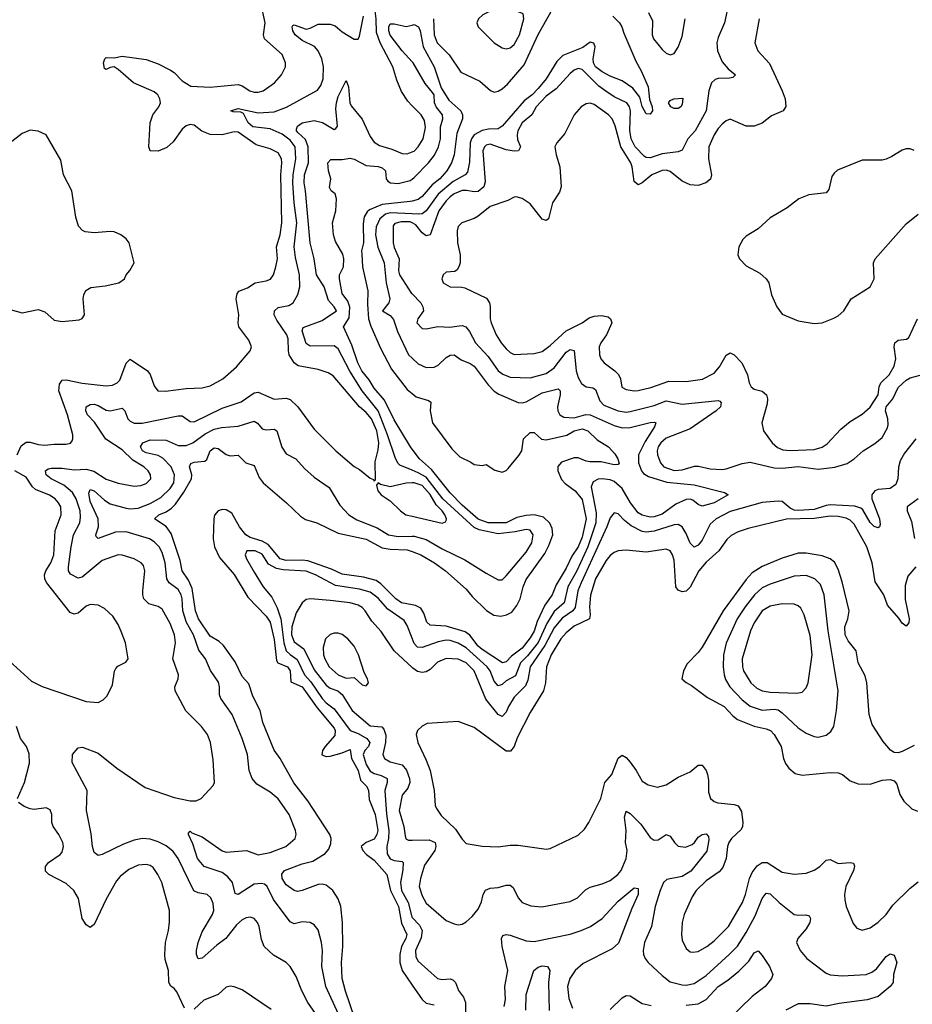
# Model space of a CAD drawing. Header units: inches. Extents: x 1682530 to 1839546, y 640742 to 791647.
# Tile 795 of 923: x 1768038 to 1772501, y 752201 to 757126. Entities that reach past the tile are written whole.
import ezdxf

# ---------------------------------------------------------------- set-up
doc = ezdxf.new("R2010")
doc.units = ezdxf.units.IN
doc.header["$MEASUREMENT"] = 0
doc.layers.add('B7765', color=7, linetype='Continuous')
doc.layers.add('B7775', color=7, linetype='Continuous')

msp = doc.modelspace()

# ---------------------------------------------------------------- linework, layer by layer
at = {"layer": 'B7765', "color": 5}
for points, elevation in [([(1770000, 756695.7), (1769978.1, 756718.1), (1769946, 756766), (1769922.8, 756822.8), (1769902.6, 756890), (1769840.3, 757010), (1769822.3, 757062.3), (1769819.8, 757130), (1769809.7, 757210), (1769812.3, 757230), (1769842.2, 757310), (1769853.1, 757370), (1769868, 757390), (1769910, 757412.6), (1769970, 757458.1), (1770000, 757474)], 640), ([(1768024.4, 754950), (1768045.6, 754994.4), (1768070, 755013.2), (1768090, 755013.3), (1768130, 755001.3), (1768161.9, 754998.1), (1768210, 755003.2), (1768270, 755002), (1768291.6, 755008.4), (1768299.8, 755020.2), (1768304, 755030), (1768302.7, 755050), (1768277.5, 755150), (1768233.3, 755270), (1768236.5, 755303.5), (1768250, 755322.3), (1768270, 755323.8), (1768350, 755307.3), (1768470, 755295.3), (1768501.4, 755298.6), (1768525.7, 755310), (1768537.7, 755322.3), (1768570, 755407.4), (1768590, 755427.2), (1768677.3, 755370), (1768690.7, 755350.7), (1768710, 755295.3), (1768728.9, 755268.9), (1768767.1, 755267.1), (1768870, 755281.7), (1768950, 755284.5), (1768990, 755294.2), (1769052.8, 755330), (1769122, 755390), (1769190.6, 755469.4), (1769196.9, 755490), (1769183.3, 755523.3), (1769134.2, 755590), (1769130.8, 755610), (1769133.3, 755650), (1769119.9, 755730), (1769124.7, 755755.3), (1769132.7, 755767.3), (1769176, 755784), (1769215.1, 755810), (1769270, 755819.1), (1769292, 755828.1), (1769307.3, 755850), (1769318.6, 755890), (1769326.6, 755930), (1769322.5, 755990), (1769339.9, 756050), (1769349, 756110), (1769342.8, 756350), (1769348.9, 756410), (1769347.5, 756430), (1769330, 756459.4), (1769290, 756479.8), (1769219.5, 756499.5), (1769130, 756563.7), (1769110, 756564.5), (1769050, 756549.3), (1768990, 756552.2), (1768948.7, 756568.7), (1768910, 756598.6), (1768890, 756601.8), (1768870, 756594.6), (1768850, 756578.8), (1768804.9, 756515.1), (1768774.2, 756485.8), (1768730, 756467.5), (1768690, 756469.7), (1768684, 756490), (1768689.3, 756610), (1768703.7, 756650), (1768733.2, 756690), (1768741, 756710), (1768739.1, 756730), (1768727.7, 756750), (1768710, 756765.3), (1768607.3, 756810), (1768530, 756877), (1768510, 756889.4), (1768490, 756886.6), (1768470, 756876), (1768461.6, 756881.6), (1768457, 756910), (1768463.7, 756930), (1768470, 756936.3), (1768510, 756935.8), (1768550, 756943.5), (1768670, 756927), (1768730, 756905.1), (1768792.5, 756872.5), (1768810, 756861), (1768850, 756820.1), (1768893.9, 756793.9), (1768990, 756788.6), (1769130, 756802), (1769150, 756794.7), (1769188.9, 756770), (1769210, 756763.9), (1769230, 756763), (1769255.1, 756770), (1769311.2, 756810), (1769347.1, 756850), (1769366.9, 756890), (1769366.9, 756910), (1769350, 756951.2), (1769262.4, 757030), (1769256.5, 757050), (1769264.9, 757110), (1769244.2, 757210)], 680), ([(1769589.4, 752050), (1769478.8, 752210), (1769448.5, 752268.5), (1769419.9, 752339.9), (1769390, 752389.7), (1769369.9, 752409.9), (1769307.1, 752447.1), (1769260.8, 752490), (1769246, 752526), (1769235.7, 752590), (1769227, 752610), (1769210, 752629.8), (1769190, 752637.2), (1769170, 752634.2), (1769150, 752623.7), (1769121.8, 752598.2), (1769067.7, 752530), (1769023.1, 752496.9), (1768950, 752431.6), (1768930, 752429.6), (1768922.6, 752450), (1768922, 752470), (1768930.8, 752510), (1768950, 752563.7), (1769002.4, 752650), (1769008.3, 752670), (1769005.9, 752705.9), (1768993.8, 752733.8), (1768975.1, 752750), (1768930, 752759.5), (1768909, 752769), (1768829.9, 752930), (1768805.3, 752965.3), (1768770, 752993.4), (1768730, 753013.9), (1768690, 753028.1), (1768651, 753031), (1768610, 753022.5), (1768557.6, 753002.4), (1768450, 752950.8), (1768430, 752945.4), (1768410, 752960.7), (1768401.4, 752990), (1768394.7, 753054.7), (1768371.5, 753170), (1768375.4, 753270), (1768300.7, 753410), (1768301.2, 753450), (1768330, 753484), (1768352, 753488), (1768430, 753457.5), (1768522.9, 753382.9), (1768665.9, 753285.9), (1768810, 753235.9), (1768890, 753218.3), (1768920.5, 753219.5), (1768945.2, 753230), (1769005.1, 753294.9), (1769011.6, 753310), (1769004.8, 753424.8), (1768991.1, 753510), (1768977.2, 753550), (1768946.9, 753590), (1768868.4, 753668.4), (1768815.9, 753770), (1768813.5, 753790), (1768830.7, 753830), (1768831.6, 753850), (1768804, 753930), (1768816.3, 754010), (1768811.5, 754050), (1768790, 754105.7), (1768750, 754176.9), (1768730.5, 754190.5), (1768683.5, 754203.5), (1768658.5, 754230), (1768652.8, 754250), (1768653.3, 754270), (1768662.8, 754370), (1768656.4, 754396.4), (1768645.6, 754410), (1768610, 754428.6), (1768550, 754447.6), (1768530, 754448.6), (1768450, 754420.8), (1768350, 754338.2), (1768330, 754332.3), (1768292.1, 754352.1), (1768282.1, 754370), (1768281.6, 754390), (1768295, 754490), (1768307.5, 754550), (1768338.1, 754610), (1768342.6, 754637.4), (1768339.5, 754670), (1768320.6, 754730), (1768301.4, 754761.4), (1768257.7, 754797.7), (1768195.9, 754830), (1768170, 754849.3), (1768166, 754870), (1768180, 754880), (1768196.9, 754883.1), (1768250, 754882.1), (1768310, 754874.1), (1768370, 754877.9), (1768408.3, 754868.3), (1768470, 754828.2), (1768530, 754807.9), (1768610, 754793.5), (1768643.1, 754796.9), (1768670, 754805.6), (1768693.1, 754830), (1768691.9, 754850), (1768680.3, 754870), (1768657.7, 754890), (1768603, 754923), (1768550, 754973.9), (1768468.1, 755028.1), (1768412.1, 755112.1), (1768376.7, 755150), (1768368.3, 755170), (1768370.9, 755190), (1768390, 755201.9), (1768410, 755202.8), (1768430, 755196.4), (1768470, 755172.7), (1768490, 755168.8), (1768550, 755183.6), (1768562.8, 755170), (1768578.4, 755130), (1768590, 755118.4), (1768610, 755108.3), (1768650, 755107.2), (1768830, 755144.1), (1768850, 755143.7), (1768890, 755116.8), (1768910, 755114.8), (1769050, 755182.9), (1769145, 755215), (1769210, 755260.1), (1769230, 755262.7), (1769310, 755227.3), (1769370, 755232.7), (1769390, 755226.5), (1769429.2, 755190), (1769510, 755078), (1769618, 754970), (1769710, 754891.3), (1769736.1, 754876.1), (1769790, 754833), (1769806, 754826), (1769810, 754818), (1769816, 754824), (1769814.4, 754914.4), (1769830, 754974), (1769834.1, 755010), (1769823.5, 755070), (1769797.2, 755130), (1769770, 755161.5), (1769736.6, 755190), (1769605, 755345), (1769579.7, 755359.7), (1769530, 755376.1), (1769430, 755394.8), (1769409.4, 755409.4), (1769385.5, 755450), (1769381, 755470), (1769380.2, 755530), (1769373.7, 755550), (1769322.6, 755622.6), (1769309.9, 755650), (1769311.4, 755670), (1769330, 755685.6), (1769383.1, 755696.9), (1769405.1, 755710), (1769429.1, 755750.9), (1769439, 755790), (1769437.3, 755850), (1769417.1, 755937), (1769409.9, 755989.9), (1769423.4, 756110), (1769409.7, 756209.7), (1769403.4, 756310), (1769404.8, 756350), (1769419, 756430), (1769414.8, 756490), (1769390, 756523.3), (1769350, 756552.8), (1769290, 756580.5), (1769202.9, 756590), (1769180.6, 756610), (1769156.3, 756656.3), (1769143.1, 756663.1), (1769104.6, 756664.6), (1769093.2, 756670), (1769130, 756681.6), (1769230, 756659.3), (1769310, 756664.5), (1769371.6, 756688.4), (1769527.2, 756772.8), (1769543.7, 756796.3), (1769555, 756830), (1769557.5, 756890), (1769549.2, 756930), (1769530.6, 756970.6), (1769511.7, 756991.7), (1769450, 757021.2), (1769415.7, 757050), (1769402.6, 757070), (1769399.7, 757090), (1769403.7, 757096.3), (1769410, 757099.6), (1769470, 757079.2), (1769490, 757083.7), (1769530, 757103.9), (1769590, 757102.7), (1769614.3, 757094.4), (1769650, 757065.4), (1769710, 757027.6), (1769730, 757028), (1769736.9, 757043.1), (1769756.8, 757143.2)], 660), ([(1770000, 756915.5), (1769949.9, 756969.9), (1769890, 757048.6), (1769882.9, 757070), (1769883.6, 757090), (1769890, 757104.9), (1769910, 757104.5), (1769970, 757090.9), (1770000, 757098.5)], 620), ([(1770000, 754872.6), (1769938.2, 754898.2), (1769928.4, 754908.4), (1769915.7, 754935.7), (1769877.1, 755050), (1769829.8, 755169.8), (1769750.2, 755270), (1769688.3, 755368.3), (1769630, 755479.9), (1769610, 755494.1), (1769490, 755492.8), (1769470, 755507), (1769449.9, 755570), (1769454.6, 755585.5), (1769550, 755620.6), (1769622.2, 755670), (1769610.6, 755690), (1769582.1, 755722.1), (1769559.9, 755790), (1769520.9, 755850), (1769509.6, 755929.6), (1769490.3, 756010), (1769467.4, 756270), (1769459.3, 756310), (1769462.4, 756350), (1769482.3, 756410), (1769479.9, 756490), (1769466.1, 756526.1), (1769430, 756559.5), (1769421.8, 756570), (1769421.8, 756578.2), (1769426.1, 756593.9), (1769450, 756609.4), (1769510, 756622.2), (1769551.6, 756611.6), (1769610, 756576), (1769618.3, 756581.7), (1769627.1, 756592.9), (1769619.1, 756679.1), (1769621.1, 756710), (1769630, 756740.8), (1769670, 756821.6), (1769681.2, 756790), (1769688.8, 756710), (1769695, 756695), (1769750, 756628.3), (1769790, 756541.7), (1769810, 756513.8), (1769836.6, 756496.6), (1769899, 756479), (1769950, 756456.8), (1769974.2, 756454.2), (1770000, 756464.5)], 640), ([(1767990, 755676.8), (1768050, 755659.4), (1768130, 755676.9), (1768164.3, 755664.3), (1768210, 755622.3), (1768250, 755616.9), (1768335.2, 755624.8), (1768350, 755630.6), (1768362.4, 755650), (1768355.4, 755730), (1768357.8, 755750), (1768369.3, 755770.7), (1768394.2, 755785.7), (1768465.4, 755794.6), (1768533.2, 755810), (1768561.2, 755830), (1768569.4, 755850), (1768588.2, 755871.8), (1768609.6, 755910), (1768585.1, 756010), (1768569.5, 756030), (1768543.7, 756050), (1768510, 756064), (1768490, 756066.6), (1768410, 756059.3), (1768364.6, 756064.6), (1768351.1, 756071.1), (1768332.3, 756092.3), (1768318.7, 756138.7), (1768298.5, 756270), (1768256.5, 756350), (1768243.9, 756423.9), (1768169.4, 756550), (1768130, 756568.2), (1768090, 756574), (1768050, 756556.4), (1767990, 756509.8)], 720), ([(1770000, 754978.2), (1769991.1, 754990), (1769910, 755124.2), (1769862.4, 755222.4), (1769810, 755282.3), (1769784.9, 755324.9), (1769749.2, 755370), (1769728.1, 755410), (1769697.8, 755497.8), (1769657.2, 755590), (1769685.1, 755634.9), (1769688.3, 755688.3), (1769678.6, 755718.6), (1769650, 755756.3), (1769636.2, 755830), (1769636.5, 755850), (1769657.4, 755890), (1769658.6, 755930), (1769653.6, 755953.6), (1769616.4, 756016.4), (1769607, 756050), (1769601, 756110), (1769619, 756170), (1769621.1, 756230), (1769614.9, 756254.9), (1769595.1, 756270), (1769586.6, 756286.6), (1769593.8, 756330), (1769581.8, 756370), (1769577.6, 756410), (1769593.2, 756426.8), (1769650, 756425.8), (1769690, 756433), (1769710, 756428.1), (1769770, 756395.8), (1769830, 756390.9), (1769850, 756384.6), (1769867, 756370), (1769870.4, 756330.3), (1769878.7, 756318.7), (1769891.3, 756310), (1769930, 756307.1), (1769990, 756320.8), (1770000, 756328.5)], 620), ([(1770000, 756218.3), (1769990, 756215.7), (1769850, 756201), (1769785.9, 756174.1), (1769774.7, 756165.3), (1769760.4, 756139.6), (1769754.6, 756105.4), (1769757.4, 756010), (1769747, 755970), (1769747.7, 755952.3), (1769751.9, 755890), (1769778.7, 755770), (1769776.7, 755703.3), (1769781.4, 755630), (1769792.9, 755592.9), (1769842.2, 755482.2), (1769897.1, 755377.1), (1769975.5, 755275.5), (1770000, 755255.4)], 620), ([(1770000, 756154.4), (1769890, 756160.2), (1769866.6, 756153.4), (1769839, 756130), (1769819.7, 756090), (1769817.1, 756050), (1769828.3, 755988.3), (1769860.8, 755910), (1769869.7, 755809.7), (1769888, 755730), (1769883.2, 755710), (1769852.3, 755670), (1769890, 755646.2), (1769906.8, 755626.8), (1769926.8, 755566.8), (1769981.3, 755450), (1770000, 755432.3)], 640), ([(1770000, 756109.9), (1769990, 756115.5), (1769944.8, 756115.2), (1769914.1, 756105.9), (1769904.9, 756095.1), (1769905.4, 756010), (1769910, 755987.2), (1769934.4, 755930), (1769931.2, 755870), (1769937.2, 755850), (1769997, 755757), (1770000, 755754)], 660), ([(1769650, 752112.8), (1769569, 752291), (1769547.9, 752390), (1769551.1, 752470), (1769547.5, 752510), (1769530, 752574), (1769510, 752599.6), (1769490, 752611.3), (1769450, 752614), (1769410, 752604.7), (1769390, 752613.1), (1769306, 752726), (1769275.3, 752790), (1769261.6, 752801.6), (1769246.4, 752806.4), (1769210, 752801.8), (1769130, 752751.1), (1769115.1, 752755.1), (1769101.1, 752810), (1769079.1, 752839.1), (1769050, 752860.7), (1768960.4, 752890), (1768927.1, 752930), (1768903.9, 753003.9), (1768881.6, 753050), (1768882, 753058), (1768890, 753066.8), (1768898.8, 753058.8), (1768950, 753038.3), (1769050, 752968.4), (1769070, 752962.9), (1769171.1, 752971.1), (1769230, 752948.8), (1769290, 752960.7), (1769368.8, 752991.2), (1769414.5, 753030), (1769420.3, 753050), (1769417.4, 753070), (1769384.4, 753150), (1769330, 753229.8), (1769290, 753261.8), (1769222.6, 753302.6), (1769199.8, 753330), (1769185, 753370), (1769177.5, 753450), (1769150.4, 753530.4), (1769100.9, 753650), (1769042.9, 753730), (1769036.5, 753750), (1769037.1, 753790), (1769031.7, 753811.7), (1768991.7, 753871.6), (1768966.8, 753930), (1768932.7, 753972.7), (1768906.5, 754050), (1768871.7, 754111.7), (1768853.6, 754170), (1768850.6, 754230), (1768844.3, 754250), (1768830, 754275.9), (1768785, 754310), (1768773.1, 754330), (1768765.8, 754410), (1768750, 754461.4), (1768735, 754490), (1768710, 754515), (1768687.2, 754530), (1768570, 754564.4), (1768517.1, 754562.9), (1768430, 754531), (1768420.5, 754540.5), (1768418.3, 754550), (1768431.1, 754588.9), (1768430.3, 754630), (1768390, 754716.1), (1768382.9, 754757.1), (1768390, 754776.5), (1768410, 754770.1), (1768462.3, 754722.3), (1768490, 754703.8), (1768570, 754682.1), (1768590, 754678.8), (1768630, 754682.9), (1768690, 754705.5), (1768743.6, 754736.4), (1768790, 754781.7), (1768808.3, 754810), (1768812.2, 754850), (1768794.5, 754890), (1768753, 754933), (1768730, 754945.4), (1768670, 754959), (1768652.2, 754970), (1768641.8, 754990), (1768653.3, 755010), (1768690, 755024.5), (1768770, 755022.5), (1768830, 754996.3), (1768870, 754995.8), (1768903.7, 755010), (1768964.7, 755055.3), (1769010, 755078.4), (1769046.2, 755086.1), (1769130, 755093), (1769210, 755118.3), (1769227.3, 755107.3), (1769250, 755080.2), (1769270, 755075), (1769310, 755078.2), (1769322.8, 755070), (1769347.7, 754987.7), (1769370, 754953.7), (1769417.6, 754930), (1769461.4, 754881.4), (1769510, 754837.3), (1769585.5, 754785.5), (1769638.4, 754698.4), (1769683.9, 754650), (1769724.2, 754624.3), (1769824.6, 754584.6), (1769882, 754550), (1769930, 754540.4), (1770000, 754543.2)], 640), ([(1769713.4, 752130), (1769666.8, 752266.8), (1769650.8, 752330), (1769646.7, 752410), (1769654, 752490), (1769652.2, 752610), (1769642.9, 752690), (1769630, 752728.4), (1769603.7, 752770), (1769570, 752797.5), (1769550, 752802.9), (1769530, 752800.9), (1769450, 752769.9), (1769426.2, 752766.2), (1769409.9, 752769.9), (1769370, 752799), (1769349.9, 752830), (1769347.8, 752852.2), (1769361.7, 752870), (1769450, 752904.6), (1769503.3, 752916.7), (1769564.5, 752955.5), (1769582.6, 752977.4), (1769593.7, 753006.3), (1769594.4, 753030), (1769588.4, 753050), (1769479.1, 753219.1), (1769408.9, 753308.9), (1769339.8, 753430), (1769310, 753472.6), (1769253.5, 753610), (1769240.6, 753670), (1769202.7, 753742.7), (1769183.8, 753803.8), (1769150, 753840.3), (1769114.5, 753914.5), (1769056, 753996), (1769035.5, 754015.5), (1768990, 754042.5), (1768931.4, 754130), (1768917.3, 754170), (1768900.3, 754280.3), (1768882.6, 754322.6), (1768849.5, 754370), (1768840.7, 754420.7), (1768795.3, 754555.3), (1768770.8, 754590.8), (1768711.2, 754630), (1768734, 754650), (1768770, 754664.8), (1768797.2, 754682.8), (1768816.8, 754703.2), (1768857.8, 754762.2), (1768896.5, 754830), (1768898.4, 754850), (1768886.7, 754890), (1768893.5, 754906.5), (1768910, 754912.3), (1768962.9, 754917.1), (1768973.9, 754926.1), (1768990, 754970.2), (1769010, 754985.2), (1769030, 754980.6), (1769070.8, 754950.8), (1769090, 754944.7), (1769130, 754947.4), (1769168.9, 754908.9), (1769210, 754896.5), (1769235.8, 754835.8), (1769254.4, 754810), (1769371.5, 754710), (1769442.1, 754642.1), (1769466.6, 754626.6), (1769523.1, 754610), (1769630, 754557.9), (1769770, 754526.9), (1769850, 754485.1), (1769890, 754478.2), (1769974.4, 754474.4), (1770000, 754465.4)], 620), ([(1767950, 753950.3), (1768096.9, 753816.9), (1768150, 753791), (1768370, 753715.8), (1768429.4, 753710.6), (1768455.5, 753724.5), (1768475.5, 753744.5), (1768501.6, 753798.4), (1768511.8, 753868.2), (1768518.4, 753881.6), (1768527.8, 753892.2), (1768567.9, 753912.1), (1768580.7, 753930), (1768566.2, 754010), (1768545.5, 754065.5), (1768530, 754101.6), (1768503.3, 754143.3), (1768461.1, 754181.1), (1768430, 754198), (1768390, 754201.2), (1768370, 754192.5), (1768330, 754156.8), (1768310, 754152.4), (1768290, 754160.3), (1768171.3, 754311.3), (1768163.2, 754330), (1768162, 754350), (1768169.2, 754370), (1768194.2, 754410), (1768208.3, 754450), (1768215.4, 754570), (1768245.4, 754650), (1768242.9, 754690), (1768232.6, 754710), (1768214.4, 754730), (1768187.4, 754747.4), (1768116.4, 754776.4), (1768101.7, 754790), (1768070, 754837.3), (1768013.1, 754870)], 680), ([(1770000, 754808.9), (1769970, 754807.4), (1769890, 754789.6), (1769841, 754801), (1769830, 754808.7), (1769822.5, 754797.5), (1769828.4, 754770), (1769844.9, 754750), (1769890, 754718.7), (1769940.9, 754670), (1769968.7, 754650), (1770000, 754642.7)], 660), ([(1770000, 754199.2), (1769947.3, 754210), (1769919.1, 754230), (1769844.1, 754304.1), (1769820.3, 754320.3), (1769757.3, 754337.3), (1769650, 754352.7), (1769597.1, 754377.1), (1769479, 754419), (1769450, 754423.4), (1769370, 754421.5), (1769339.6, 754430), (1769280.2, 754500.2), (1769250, 754518.4), (1769190, 754535.8), (1769169.2, 754549.2), (1769136.9, 754590), (1769097.7, 754657.7), (1769070, 754674.1), (1769050, 754676.4), (1769030.1, 754669.9), (1769012, 754648), (1769007.8, 754630), (1769005.6, 754530), (1769011.3, 754490), (1769036, 754436), (1769110, 754350.2), (1769178.4, 754238.4), (1769270, 754142.1), (1769290, 754113.1), (1769310, 754026), (1769321.4, 753921.4), (1769328.5, 753910), (1769377.5, 753890), (1769390.6, 753869.4), (1769394, 753814), (1769450, 753789.4), (1769524.9, 753684.9), (1769610, 753581.8), (1769615.6, 753570), (1769613.7, 753546.3), (1769565.3, 753490), (1769552, 753470), (1769549, 753449), (1769570, 753440.3), (1769590, 753442.4), (1769650, 753459.2), (1769690, 753475.8), (1769697.2, 753430), (1769730, 753371), (1769742.5, 753322.5), (1769774, 753290), (1769780.9, 753270), (1769785.1, 753225.1), (1769814.6, 753150), (1769828.8, 753070), (1769823.5, 753050), (1769810, 753027.2), (1769770.7, 753010), (1769744.9, 752990), (1769753, 752970), (1769772, 752950), (1769810, 752922), (1769874.1, 752850), (1769890.9, 752770), (1769932.5, 752690), (1769946.5, 752606.5), (1769972.7, 752550), (1769968.4, 752530), (1769947, 752490), (1769937.6, 752450), (1769939, 752410), (1769950.4, 752370), (1770000, 752297.7)], 620), ([(1770000, 754031.9), (1769975.8, 754095.8), (1769960.3, 754120.3), (1769877.6, 754177.6), (1769830, 754233.3), (1769790, 754262.2), (1769737.2, 754277.2), (1769616, 754296), (1769517.4, 754350), (1769470, 754367), (1769354.3, 754374.3), (1769321, 754381), (1769282.1, 754402.1), (1769250, 754451.9), (1769215.8, 754470), (1769174, 754470), (1769165.4, 754450), (1769172.1, 754430), (1769210, 754362.6), (1769255, 754290), (1769297.9, 754237.9), (1769324.7, 754184.7), (1769343.6, 754130), (1769358.6, 754010), (1769370.7, 753970), (1769390, 753950.4), (1769425.5, 753925.5), (1769461.3, 753850), (1769493.5, 753813.5), (1769550, 753730.5), (1769570, 753708.8), (1769610, 753679.1), (1769690, 753570.1), (1769730, 753556.1), (1769774.1, 753530), (1769788.3, 753510), (1769781, 753490), (1769762.8, 753470), (1769754.3, 753450), (1769770, 753401.5), (1769790, 753367.1), (1769810, 753355), (1769845.5, 753345.5), (1769875.4, 753330), (1769875.8, 753310), (1769863.8, 753270), (1769871.7, 753151.7), (1769884.2, 753070), (1769882.1, 753030), (1769873.4, 752990), (1769874.4, 752954.4), (1769890, 752929.3), (1769910, 752920.8), (1769950, 752915.5), (1769955.5, 752910), (1769954.1, 752874.1), (1769941.5, 752810), (1769946.7, 752770), (1769979.7, 752710), (1769998.1, 752638.1), (1770000, 752636.1)], 640), ([(1770000, 753885.5), (1769910.7, 753970), (1769845.2, 754065.2), (1769798.4, 754118.4), (1769765.7, 754170), (1769750, 754186.3), (1769730, 754198.2), (1769690, 754209.4), (1769590, 754221.4), (1769491.4, 754228.6), (1769470, 754225.4), (1769450, 754209.7), (1769420.6, 754159.4), (1769398.9, 754090), (1769397.3, 754050), (1769410, 754014.5), (1769458.5, 753978.5), (1769510, 753874.6), (1769570, 753797.5), (1769590, 753783.3), (1769629.1, 753769.1), (1769639.8, 753759.8), (1769650, 753750.2), (1769699.5, 753670), (1769790, 753594.7), (1769848.5, 753588.5), (1769858.2, 753578.2), (1769867.9, 753547.9), (1769866.5, 753510), (1769853.8, 753450), (1769861.8, 753430), (1769890, 753414.4), (1769950, 753398.5), (1769972, 753372), (1769987.3, 753330), (1769988.1, 753310), (1769977.6, 753282.4), (1769950, 753247.8), (1769935.4, 753170), (1769958.3, 753090), (1769964.7, 753044.7), (1769969.1, 753029.1), (1769982.5, 753022.5), (1770000, 753022.9)], 660), ([(1768027.2, 753230), (1768062, 753310), (1768086.9, 753406.9), (1768085.8, 753454.2), (1768072.6, 753490), (1768042, 753530), (1768022.4, 753590)], 680), ([(1768862, 752182), (1768823, 752263), (1768810, 752280.3), (1768792.8, 752292.8), (1768784.2, 752310), (1768781.3, 752370), (1768765.3, 752425.3), (1768763.7, 752450), (1768767.4, 752510), (1768781.8, 752570), (1768786.8, 752613.2), (1768786, 752670), (1768748.1, 752810), (1768729, 752850), (1768705, 752885), (1768690, 752895.7), (1768670, 752901.4), (1768630, 752897.8), (1768583.7, 752876.3), (1768539.6, 752840.4), (1768521.4, 752818.6), (1768470, 752727.4), (1768410, 752600.5), (1768390, 752585.4), (1768370, 752598.5), (1768350.6, 752630), (1768331.4, 752730), (1768307.7, 752770), (1768270, 752805.2), (1768182.7, 752850), (1768167, 752867), (1768166.6, 752890), (1768181.4, 752910), (1768239.7, 752950), (1768250, 752962.4), (1768256.8, 752990), (1768253.1, 753010), (1768234, 753050), (1768205.8, 753090), (1768199.3, 753110), (1768199.2, 753150), (1768190, 753174), (1768170, 753184.7), (1768110, 753175.3), (1768090, 753178.2), (1768060.7, 753190), (1768031, 753211)], 680), ([(1769295.7, 752175.7), (1769150, 752273.3), (1769110, 752289.6), (1769090, 752291.3), (1769070, 752286.3), (1769030.1, 752249.9), (1768958.4, 752221.6), (1768910, 752176.8)], 680)]:
    msp.add_lwpolyline(points, dxfattribs=dict(at, elevation=elevation))
at = {"layer": 'B7765', "color": 5, "elevation": 680}
msp.add_lwpolyline([(1769630, 754057.7), (1769610, 754057.7), (1769589.3, 754050.7), (1769566.5, 754030), (1769554.4, 753985.6), (1769556.6, 753950), (1769562.9, 753930), (1769585, 753890), (1769630, 753849.6), (1769670, 753832.4), (1769710, 753835.5), (1769750, 753798.4), (1769770, 753793.4), (1769781.6, 753810), (1769776.9, 753830), (1769760.7, 753860.7), (1769731, 753950), (1769710, 753993), (1769678.9, 754030), (1769650, 754051.1)], close=True, dxfattribs=at)
at = {"layer": 'B7775', "color": 5}
for points, elevation in [([(1771583.3, 757210), (1771561.5, 757110), (1771530, 757036.9), (1771523.6, 757010), (1771526.7, 756970), (1771550, 756915.6), (1771580.1, 756880.1), (1771615.8, 756850), (1771603.1, 756836.9), (1771587.2, 756832.8), (1771530, 756831.2), (1771514.1, 756825.9), (1771497, 756810), (1771483.4, 756770), (1771469.2, 756670), (1771414.3, 756570), (1771378.6, 756530), (1771350, 756473), (1771330, 756464.8), (1771250, 756454.9), (1771190, 756435.5), (1771170, 756436.2), (1771161.9, 756441.9), (1771114.8, 756490), (1771094.6, 756530), (1771087.7, 756572.3), (1771091.1, 756670), (1771086.9, 756690), (1771074, 756710), (1771010, 756739.9), (1770967.5, 756767.5), (1770933.7, 756793.7), (1770850, 756877.4), (1770830, 756882.4), (1770810, 756873.6), (1770790, 756857.3), (1770719.4, 756780.6), (1770670, 756743.2), (1770620.3, 756690), (1770599, 756650), (1770549.6, 756610), (1770528.6, 756570), (1770524.3, 756550), (1770526.3, 756526.3), (1770541.7, 756490), (1770531, 756470), (1770510, 756468.6), (1770470, 756475), (1770390, 756503.7), (1770370, 756497.6), (1770361.3, 756490), (1770354, 756470), (1770365.4, 756314.6), (1770357.6, 756290), (1770330, 756267.3), (1770310, 756264.3), (1770272.1, 756272.1), (1770250, 756271), (1770210, 756254.3), (1770190, 756239.2), (1770170, 756219.2), (1770134.1, 756170), (1770090, 756049.7), (1770070, 756045.1), (1770050, 756060.3), (1770019.1, 756099.1), (1770000, 756109.9)], 660), ([(1770106.2, 757130), (1770110.6, 757050.6), (1770124.5, 757010), (1770185.2, 756950), (1770243.9, 756863.9), (1770337.7, 756817.7), (1770391.4, 756771.4), (1770410, 756762.8), (1770430, 756768.1), (1770450, 756779.4), (1770476.7, 756803.3), (1770560.3, 756899.7), (1770630, 757051.4), (1770723.7, 757216.3)], 640), ([(1771003.1, 757143.1), (1771036.2, 757110), (1771049.1, 757090), (1771058.2, 757058.2), (1771118.6, 756918.6), (1771144.9, 756870), (1771179.3, 756790), (1771186.7, 756726.7), (1771199.3, 756690), (1771201.3, 756670), (1771190, 756653), (1771170, 756655.4), (1771150, 756691.6), (1771138, 756738), (1771103.5, 756783.5), (1771050, 756819.8), (1770990, 756842.9), (1770950, 756864.4), (1770915.9, 756890), (1770906, 756910), (1770904.3, 756930), (1770915, 756990), (1770908.4, 757008.4), (1770890, 757012.9), (1770853.4, 756986.6), (1770753.6, 756946.4), (1770722.9, 756917), (1770669.5, 756830), (1770630, 756781.3), (1770599.5, 756750), (1770560.1, 756719.9), (1770450, 756593.7), (1770430, 756580.4), (1770381.2, 756578.8), (1770350, 756572.3), (1770310.1, 756549.9), (1770296.6, 756530), (1770290.4, 756510), (1770287.4, 756412.6), (1770276.3, 756363.7), (1770264.4, 756350), (1770204.3, 756315.7), (1770130, 756252.5), (1770070, 756169.1), (1770050, 756155.1), (1770030, 756152.8), (1770000, 756154.4)], 640), ([(1771735.6, 757130), (1771712.6, 757010), (1771727.9, 756970), (1771786.3, 756906.3), (1771850.4, 756770.4), (1771864.3, 756730), (1771868.9, 756691.1), (1771855.6, 756670), (1771795.9, 756644.1), (1771750, 756608.4), (1771710, 756594), (1771670, 756594), (1771590, 756627.6), (1771570, 756620.5), (1771550, 756603.5), (1771530, 756581.7), (1771510.2, 756550), (1771483.5, 756490), (1771481.1, 756430), (1771497.4, 756350), (1771491.9, 756328.1), (1771468.8, 756310), (1771430, 756296.3), (1771390, 756299.8), (1771350, 756318.5), (1771290, 756365.9), (1771270, 756372.7), (1771250, 756372.1), (1771198.4, 756350), (1771150, 756309.2), (1771130, 756299.8), (1771110, 756316.3), (1771099.4, 756390), (1771092.6, 756410), (1771043.5, 756490), (1771014.4, 756594.4), (1770999.4, 756630), (1770982, 756650), (1770910, 756701.4), (1770890, 756708.7), (1770870, 756705.3), (1770844.2, 756690), (1770809.4, 756650.6), (1770763.3, 756556.7), (1770722.6, 756510), (1770712.6, 756490), (1770719.7, 756450), (1770738.4, 756390), (1770744.5, 756290), (1770737.3, 756262.7), (1770701.2, 756210), (1770682, 756130), (1770670, 756120.7), (1770650, 756128), (1770590, 756205.4), (1770550, 756231.3), (1770520.7, 756239.3), (1770510, 756238.7), (1770478.6, 756221.4), (1770390, 756191.7), (1770330, 756143.1), (1770310, 756131.7), (1770248, 756110), (1770229.3, 756090.7), (1770225.8, 756070), (1770226.6, 756010), (1770240.6, 755950), (1770239.2, 755910), (1770233.6, 755890), (1770225.1, 755874.9), (1770212.8, 755867.2), (1770170, 755862.6), (1770154.2, 755850), (1770147.6, 755830), (1770155, 755810), (1770190, 755789.6), (1770248.6, 755788.6), (1770264.1, 755784.1), (1770372.2, 755732.2), (1770386, 755710), (1770390.8, 755690.8), (1770390.1, 755630.1), (1770394.3, 755610), (1770420.8, 755550), (1770445, 755510), (1770470, 755479.7), (1770490, 755461.4), (1770510, 755451.6), (1770610, 755457.1), (1770650, 755466.7), (1770690, 755495.5), (1770770, 755569.5), (1770849.8, 755610), (1770885.5, 755634.5), (1770910, 755643.3), (1770947.1, 755647.1), (1770979.2, 755639.2), (1770992.4, 755630), (1770998, 755610), (1770970.9, 755550), (1770943, 755510), (1770934.4, 755490), (1770936.6, 755450), (1770944.1, 755430), (1770959.2, 755410), (1771013.4, 755370), (1771031.1, 755351.1), (1771041, 755330), (1771048.6, 755288.6), (1771070, 755275.6), (1771109.4, 755269.4), (1771130, 755271), (1771193.1, 755286.9), (1771282.5, 755317.5), (1771370, 755316.6), (1771451.7, 755328.2), (1771510, 755357.5), (1771537.2, 755390), (1771570, 755447.9), (1771590, 755459.7), (1771610, 755450.2), (1771648, 755410), (1771676.2, 755350), (1771684.7, 755310), (1771694.9, 755290), (1771710, 755278.5), (1771750, 755267.9), (1771771.1, 755250), (1771776, 755230), (1771774.7, 755205.3), (1771749, 755109), (1771756.9, 755070), (1771800.7, 755010), (1771825.8, 754985.8), (1771854, 754974), (1771890, 754971.2), (1772010, 754976.8), (1772050, 754988.1), (1772075, 755005), (1772142.4, 755077.6), (1772190, 755116.9), (1772250, 755152.9), (1772290, 755187.2), (1772330.6, 755250), (1772335.2, 755290), (1772343.2, 755310), (1772385, 755350), (1772410, 755393.1), (1772417.4, 755430), (1772409.9, 755490.1), (1772412.6, 755510), (1772430, 755522.8), (1772472, 755528), (1772483.7, 755536.3), (1772526, 755630)], 680), ([(1771181.9, 757161.9), (1771200.8, 757120.8), (1771200.7, 757050), (1771206.4, 757030), (1771250, 756976.5), (1771270, 756958.9), (1771290, 756950.3), (1771310, 756956), (1771330, 756988.7), (1771350, 757041.1), (1771364.9, 757130)], 660), ([(1770000, 757098.5), (1770010, 757101.1), (1770031, 757090), (1770040.3, 757070), (1770054.2, 756990), (1770109.5, 756890), (1770144.5, 756784.5), (1770183.4, 756723.4), (1770243.5, 756670), (1770252.2, 756650), (1770251.6, 756630), (1770224.1, 756555.9), (1770210.1, 756450), (1770196, 756410), (1770172.8, 756370), (1770138.2, 756330), (1770100, 756300), (1770050, 756242.1), (1770030, 756226.1), (1770000, 756218.3)], 620), ([(1770000, 756328.5), (1770010, 756336.2), (1770082, 756410), (1770112.1, 756447.9), (1770132.1, 756490), (1770142, 756530), (1770142.1, 756590), (1770153.5, 756630), (1770151.1, 756650), (1770119.4, 756690), (1770111.9, 756710), (1770109.8, 756749.8), (1770102.3, 756762.3), (1770065.8, 756805.8), (1770005, 756910), (1770000, 756915.5)], 620), ([(1770000, 756464.5), (1770010, 756468.5), (1770030.7, 756489.3), (1770054.6, 756530), (1770065.9, 756585.9), (1770060.9, 756620.9), (1770044.9, 756650), (1770000, 756695.7)], 640), ([(1772510, 756471.5), (1772490, 756479.6), (1772470, 756479.6), (1772450, 756473.6), (1772398.9, 756441.1), (1772370, 756428.4), (1772350, 756423.5), (1772250, 756423.9), (1772127.3, 756372.7), (1772110, 756358.4), (1772098.9, 756341.1), (1772083.4, 756276.6), (1772070, 756260.4), (1771982.8, 756250), (1771932.4, 756230), (1771875.1, 756184.9), (1771790, 756134.3), (1771730, 756079.6), (1771670, 756043.7), (1771653.5, 756026.5), (1771633, 755990), (1771627.7, 755950), (1771636.3, 755930), (1771670, 755895.5), (1771737.7, 755857.7), (1771769.4, 755829.4), (1771782.8, 755810), (1771797.3, 755750), (1771822.9, 755690), (1771850, 755652.8), (1771930, 755620.2), (1772010, 755606.5), (1772050, 755610.2), (1772107.6, 755632.4), (1772130, 755644.7), (1772158.7, 755670), (1772194.2, 755730), (1772289.8, 755790.2), (1772309.7, 755830), (1772306.3, 755910), (1772314.6, 755930), (1772470, 756104.9), (1772530, 756152.8)], 720), ([(1770000, 755754), (1770043.2, 755710), (1770054, 755690), (1770056.9, 755670), (1770029.1, 755630), (1770023.6, 755610), (1770050, 755581.3), (1770070, 755580.3), (1770128.9, 755591.1), (1770188.8, 755588.8), (1770235, 755595), (1770250, 755595.5), (1770269, 755589), (1770286.6, 755566.6), (1770316.8, 755510), (1770380.6, 755440.6), (1770430, 755370.1), (1770452.5, 755352.5), (1770490, 755338.1), (1770590, 755334.7), (1770670, 755356), (1770710, 755385.1), (1770770, 755463), (1770790, 755475.5), (1770810, 755471.6), (1770819.4, 755370), (1770830, 755336.9), (1770846.5, 755306.5), (1770870, 755290.2), (1770904, 755284), (1770916.5, 755276.5), (1770939, 755219), (1770957.7, 755197.7), (1771030, 755168.9), (1771070, 755163), (1771090, 755165.4), (1771210, 755195.6), (1771270, 755219.4), (1771350, 755202.3), (1771530, 755221.7), (1771537.8, 755217.8), (1771544.9, 755210), (1771541.5, 755190), (1771519.6, 755170), (1771390, 755080.2), (1771270, 755033.2), (1771243.8, 755010), (1771230.1, 754990), (1771225, 754970), (1771226.5, 754950), (1771240.8, 754910), (1771257.8, 754890), (1771310, 754870.6), (1771350, 754874.8), (1771412.2, 754892.2), (1771432, 754892), (1771490, 754879), (1771550, 754876.8), (1771570, 754879.4), (1771650, 754906.4), (1771690, 754912.2), (1771810, 754884.6), (1771850, 754882.4), (1771930.5, 754890.5), (1772030, 754877.5), (1772112.7, 754887.3), (1772174.2, 754905.8), (1772210.4, 754929.6), (1772255.1, 754970), (1772313.3, 755006.7), (1772350, 755036.1), (1772376, 755084), (1772379.7, 755100.3), (1772378.4, 755130), (1772366.5, 755170), (1772369.9, 755190), (1772403.9, 755230), (1772430, 755285.9), (1772470, 755323), (1772490, 755335), (1772565.3, 755354.7)], 660), ([(1770000, 755432.3), (1770030, 755403.9), (1770070, 755386.7), (1770110, 755388), (1770130, 755398), (1770170, 755435.9), (1770190, 755448.3), (1770210, 755450.2), (1770244.5, 755424.5), (1770290, 755406.4), (1770310, 755393.6), (1770379.7, 755299.7), (1770410, 755268.7), (1770433.5, 755253.5), (1770530, 755210.9), (1770550, 755208.9), (1770570, 755214.6), (1770650, 755260.3), (1770730, 755280.3), (1770739.6, 755270), (1770739.8, 755250), (1770727.3, 755190), (1770728.6, 755170), (1770739, 755150), (1770757.7, 755137.7), (1770810, 755135.2), (1770868.7, 755151.3), (1770890, 755148.9), (1771010, 755096.2), (1771050, 755084.4), (1771090, 755085.8), (1771190, 755110.7), (1771212.4, 755112.4), (1771218, 755110), (1771211.8, 755090), (1771164.6, 755015.4), (1771131.7, 754950), (1771131.7, 754910), (1771146, 754870), (1771156, 754856), (1771181, 754841), (1771273.1, 754813.1), (1771410, 754798.7), (1771561.7, 754761.7), (1771579.3, 754750), (1771510, 754709.9), (1771450, 754693.5), (1771430, 754701.1), (1771403, 754723), (1771390, 754728.2), (1771370, 754726.4), (1771317.9, 754702.1), (1771250, 754652.3), (1771210, 754639.7), (1771190, 754638.1), (1771150, 754647.2), (1771130, 754660.2), (1771091.2, 754710), (1771050, 754780.7), (1771010, 754815.7), (1770990, 754824.4), (1770950, 754829.9), (1770930, 754827), (1770905.1, 754814.9), (1770895.5, 754790), (1770920.2, 754660.2), (1770917.9, 754610), (1770878.6, 754490), (1770823.1, 754370), (1770778.5, 754290), (1770759.5, 754210), (1770710, 754165.7), (1770673.8, 754106.2), (1770630, 754011.3), (1770576.4, 753943.6), (1770542.4, 753910), (1770516.3, 753843.7), (1770470, 753819), (1770450, 753801.1), (1770430, 753795), (1770410, 753817.8), (1770390, 753868.5), (1770375.6, 753890), (1770270, 753985), (1770230, 754008), (1770190, 754021.4), (1770170, 754023), (1770130, 754014.2), (1770050, 753985.1), (1770026.9, 753986.9), (1770010, 754005.5), (1770000, 754031.9)], 640), ([(1770000, 755255.4), (1770019.4, 755239.4), (1770081.3, 755221.3), (1770093.7, 755213.7), (1770090.3, 755170), (1770102, 755110), (1770198.7, 754978.7), (1770239, 754939), (1770293.4, 754913.4), (1770310, 754900.5), (1770350, 754896.3), (1770370, 754900.7), (1770412.5, 754872.5), (1770450, 754863.6), (1770470, 754871.3), (1770479.5, 754880.5), (1770534, 754946), (1770549.1, 754970), (1770557.4, 755030), (1770590, 755061.1), (1770610, 755061.1), (1770647.4, 755027.4), (1770670, 755024.7), (1770772.6, 755047.4), (1770810.8, 755070), (1770850, 755079.7), (1770878.6, 755070), (1770924.7, 755024.7), (1770982.3, 754990), (1771013.8, 754953.8), (1771027.8, 754930), (1771034.8, 754905.2), (1771030, 754900.7), (1771010, 754899.8), (1770944.8, 754915.2), (1770890, 754914), (1770870, 754917.4), (1770830, 754934), (1770810, 754934), (1770747, 754913), (1770728.4, 754891.6), (1770727.8, 754870), (1770746.1, 754826.1), (1770765.4, 754805.4), (1770815, 754770), (1770850, 754726.3), (1770870.4, 754630), (1770850, 754537.6), (1770830, 754488.6), (1770797.8, 754442.2), (1770770, 754383.1), (1770719.9, 754300.1), (1770699.8, 754250), (1770662.9, 754197.1), (1770624.5, 754115.5), (1770610, 754068.3), (1770590, 754034.1), (1770550, 753982.3), (1770496.7, 753943.3), (1770470, 753914.2), (1770451.4, 753908.6), (1770350, 753975.2), (1770330, 753992.5), (1770287.9, 754047.9), (1770264.2, 754064.2), (1770170, 754093), (1770090, 754097.1), (1770073.4, 754113.4), (1770058.4, 754158.4), (1770043, 754183), (1770015.9, 754195.9), (1770000, 754199.2)], 620), ([(1772518.3, 755030), (1772462.1, 754957.9), (1772440.1, 754919.9), (1772431.5, 754888.5), (1772428.8, 754830), (1772418.1, 754801.9), (1772390, 754781.5), (1772330, 754775.5), (1772313.4, 754770), (1772298.4, 754750), (1772298, 754730), (1772336.9, 754630), (1772339.5, 754600.5), (1772337.3, 754590), (1772330, 754584.5), (1772310, 754591.8), (1772290, 754611.3), (1772253.8, 754673.8), (1772242.5, 754682.5), (1772212.8, 754692.8), (1772090, 754698.6), (1772070, 754696.4), (1772010, 754676.3), (1771930, 754671.2), (1771910, 754673.5), (1771890, 754682.4), (1771850, 754715.3), (1771830, 754718.4), (1771750, 754710.4), (1771590, 754665.8), (1771520.5, 754630), (1771490, 754602.2), (1771450, 754522.2), (1771430, 754497.3), (1771410, 754487.9), (1771390, 754507.1), (1771370, 754556.8), (1771350.5, 754590), (1771330, 754601.3), (1771310, 754599.9), (1771210, 754567), (1771170, 754562.6), (1771150, 754565.7), (1771094.9, 754594.9), (1771061, 754621), (1771030, 754653.7), (1771010, 754659.7), (1770990, 754633.6), (1770973.8, 754590), (1770844.3, 754310), (1770828.6, 754270), (1770814.7, 754185.3), (1770803.3, 754170), (1770750, 754133.4), (1770710, 754083.7), (1770664.1, 753995.9), (1770589.7, 753890), (1770578.3, 753821.7), (1770566.5, 753793.5), (1770510, 753737.8), (1770481, 753690), (1770470, 753662), (1770450, 753640.3), (1770430, 753650.7), (1770368.1, 753728.1), (1770309.9, 753870), (1770270, 753909.9), (1770230, 753927.4), (1770170, 753930.9), (1770126.9, 753913.1), (1770090, 753875.8), (1770070, 753863.5), (1770050, 753860.2), (1770026.3, 753866.3), (1770002.9, 753882.8), (1770000, 753885.5)], 660), ([(1770000, 754465.4), (1770044, 754450), (1770112.3, 754410), (1770166.3, 754370), (1770270, 754276.9), (1770300.3, 754240.3), (1770371.4, 754171.4), (1770408.4, 754148.4), (1770443.1, 754143.1), (1770471.5, 754148.5), (1770497.9, 754162.1), (1770524.1, 754195.9), (1770539.5, 754230), (1770555, 754290), (1770570, 754325.7), (1770663.4, 754456.6), (1770683.3, 754496.7), (1770703.1, 754550), (1770700.5, 754580.5), (1770688, 754608), (1770657, 754637), (1770609.4, 754649.4), (1770570, 754646.4), (1770523.8, 754636.2), (1770470, 754609.1), (1770379.5, 754610), (1770330, 754628.3), (1770250, 754698), (1770190, 754759.3), (1770096.3, 754876.3), (1770036.1, 754930), (1770000, 754978.2)], 620), ([(1770000, 754543.2), (1770010, 754543.5), (1770070, 754526), (1770150, 754479.2), (1770263.8, 754423.8), (1770370, 754357.1), (1770430, 754324.9), (1770450, 754324.9), (1770470, 754344.6), (1770570, 754462.3), (1770597.6, 754510), (1770604.5, 754550), (1770590, 754572.5), (1770570, 754576.8), (1770515.5, 754564.5), (1770430, 754554.5), (1770334.4, 754574.4), (1770310, 754585.5), (1770153.8, 754730), (1770070, 754837.4), (1770030, 754860.2), (1770000, 754872.6)], 640), ([(1770000, 754642.7), (1770150, 754608), (1770166.2, 754613.8), (1770170, 754621), (1770171.6, 754630), (1770163.7, 754650), (1770150.4, 754670), (1770120.2, 754700.2), (1770090, 754750.3), (1770050, 754796.3), (1770010, 754809.4), (1770000, 754808.9)], 660), ([(1772530, 754729), (1772475.6, 754690), (1772475.5, 754670), (1772496, 754616), (1772511, 754531)], 680), ([(1772517.8, 754390), (1772478, 754342), (1772464.5, 754295.5), (1772465.2, 754225.2), (1772484.7, 754130), (1772482.6, 754110), (1772470, 754091.8), (1772450, 754107.8), (1772433.2, 754133.2), (1772377, 754197), (1772357.9, 754250), (1772315.1, 754315.1), (1772299.9, 754410), (1772272.4, 754490), (1772210, 754603), (1772190, 754622.5), (1772170, 754632.9), (1772130, 754640.5), (1772090, 754642.1), (1772010, 754630.7), (1771871.6, 754628.4), (1771679.1, 754580.9), (1771630, 754564.1), (1771594.7, 754545.3), (1771573.5, 754526.5), (1771533.4, 754470), (1771470, 754411.9), (1771433.8, 754370), (1771390, 754287.8), (1771370, 754268.2), (1771350, 754264.5), (1771330, 754271.9), (1771318.1, 754290), (1771310, 754422.7), (1771301.7, 754450), (1771289.2, 754469.2), (1771270, 754478.5), (1771170, 754463), (1771070, 754472.4), (1771030, 754469), (1771010, 754460.7), (1770990, 754445.5), (1770970, 754421.5), (1770916.9, 754330), (1770892, 754248), (1770886.1, 754190), (1770889.6, 754150), (1770886.7, 754130), (1770810, 754092.2), (1770770, 754059.1), (1770744.1, 754030), (1770694.8, 753950), (1770671.2, 753890), (1770667.1, 753810), (1770656, 753770), (1770590, 753660.4), (1770525.2, 753534.8), (1770509.6, 753490.4), (1770492.3, 753467.7), (1770470, 753466.6), (1770310, 753586.4), (1770230, 753615.8), (1770074.7, 753605.3), (1770050, 753592.8), (1770026.4, 753570), (1770019.5, 753550), (1770028.2, 753510), (1770070, 753422.3), (1770089.5, 753370), (1770109.2, 753270.8), (1770115.3, 753195.2), (1770121, 753181), (1770145, 753145), (1770217.5, 753077.5), (1770250, 753028), (1770270, 753006), (1770350, 752991.7), (1770430, 752988.9), (1770490, 752996.5), (1770530, 752996.5), (1770670, 752977.6), (1770690, 752980.4), (1770830, 753047.7), (1770862, 753078), (1770882.9, 753110), (1770943.8, 753230), (1770963.7, 753310), (1770997.7, 753350), (1771030, 753432.2), (1771050, 753447.4), (1771070, 753435.3), (1771090, 753412.4), (1771120.6, 753370), (1771150, 753317.4), (1771179.7, 753299.7), (1771226.8, 753286.8), (1771270, 753298.9), (1771330, 753336.9), (1771390, 753363.7), (1771430, 753397.4), (1771450, 753397.6), (1771470, 753370.4), (1771477.2, 753350), (1771482.3, 753322.3), (1771482.2, 753262.2), (1771491.2, 753231.2), (1771510, 753215.5), (1771528.7, 753208.7), (1771610, 753201.2), (1771630, 753193.6), (1771646, 753166), (1771654, 753110), (1771651.8, 753090), (1771644.7, 753075.3), (1771595.8, 753030), (1771583.5, 753010), (1771576.6, 752990), (1771569.5, 752930), (1771553.8, 752886.2), (1771535.3, 752864.7), (1771470, 752819.3), (1771420.7, 752770), (1771400.3, 752739.7), (1771360.2, 752650), (1771349.4, 752610), (1771346.3, 752550), (1771350, 752522.8), (1771370, 752480.3), (1771390, 752464.4), (1771402.3, 752462.3), (1771430, 752465), (1771474, 752490), (1771510, 752519.3), (1771580.9, 752590), (1771651.4, 752710), (1771667.3, 752750), (1771686.7, 752830), (1771699.6, 752860.4), (1771725.3, 752894.7), (1771750, 752911.3), (1771774.6, 752910), (1771850, 752862.7), (1771910, 752851.8), (1771970, 752857.3), (1772010, 752871.5), (1772037.7, 752890), (1772070, 752922.4), (1772090, 752924.9), (1772130, 752905.4), (1772190.2, 752910.2), (1772207, 752907), (1772211.9, 752891.9), (1772206, 752870), (1772168.1, 752790), (1772162, 752750), (1772163.1, 752723.1), (1772170.3, 752690), (1772205.3, 752605.2), (1772222.5, 752582.5), (1772250, 752572.2), (1772290, 752583.6), (1772330, 752611.4), (1772370, 752651.2), (1772403, 752697), (1772490, 752782.7), (1772530, 752813.2)], 680), ([(1772510, 753496.1), (1772450, 753465.3), (1772430, 753459.1), (1772410, 753460.5), (1772391.9, 753471.9), (1772355.1, 753515.1), (1772300, 753600), (1772284.5, 753650), (1772273, 753810), (1772264.9, 753844.9), (1772230.6, 753910), (1772219.4, 753970), (1772179.2, 754019.2), (1772164.1, 754050), (1772163.5, 754090), (1772178.5, 754130), (1772184.2, 754170), (1772150, 754314.7), (1772130, 754376.9), (1772112.2, 754412.2), (1772089.7, 754430), (1772050, 754444.1), (1771970, 754457.6), (1771930, 754457.9), (1771850, 754432.1), (1771750, 754390.9), (1771700.6, 754359.4), (1771670, 754326.5), (1771555.4, 754170), (1771450, 753986.9), (1771430, 753960.4), (1771375.2, 753904.8), (1771357, 753870), (1771348.7, 753830), (1771370.2, 753810.2), (1771396.4, 753796.4), (1771476, 753736), (1771559.3, 753690), (1771603.5, 753643.5), (1771626.3, 753626.3), (1771710, 753592.5), (1771770, 753579.8), (1771790.9, 753570.9), (1771810.1, 753550), (1771844.6, 753490), (1771856.5, 753430), (1771866, 753406), (1771882.9, 753382.9), (1771915.5, 753355.5), (1771950, 753348), (1772090, 753361.5), (1772130, 753359.7), (1772151.4, 753351.4), (1772190, 753318.6), (1772230, 753304.7), (1772290, 753303.2), (1772350, 753322), (1772390, 753326), (1772410, 753318.3), (1772422.8, 753302.8), (1772438, 753250), (1772458, 753218), (1772498.2, 753178.2), (1772526.8, 753166.8)], 720), ([(1770000, 753022.9), (1770084.4, 753024.4), (1770114.8, 753010), (1770118.4, 752990), (1770112.9, 752970), (1770062.2, 752897.8), (1770041.1, 752830), (1770035, 752790), (1770050, 752743.7), (1770070, 752707.1), (1770170, 752620.3), (1770210, 752603.1), (1770230, 752599.5), (1770250, 752602.4), (1770270, 752613.7), (1770300, 752640), (1770330, 752676.4), (1770346.3, 752713.6), (1770355.3, 752750), (1770367.4, 752772.6), (1770390, 752782), (1770430, 752785.3), (1770470, 752797.7), (1770490, 752798), (1770505.2, 752785.2), (1770530, 752734.4), (1770550.2, 752710.2), (1770593.3, 752693.3), (1770649.1, 752689.1), (1770790, 752715.8), (1770826.1, 752733.9), (1770866.4, 752773.6), (1770890, 752787.5), (1770950, 752804), (1770990, 752820.9), (1771028.7, 752850), (1771044.8, 752870), (1771070.6, 752930), (1771075.4, 752970), (1771067.1, 753010), (1771069.9, 753070), (1771062.4, 753137.6), (1771070, 753168), (1771090, 753154.9), (1771143, 753103), (1771190, 753035.2), (1771210, 753022.3), (1771230, 753023.5), (1771270, 753050.3), (1771290, 753042), (1771310.9, 753010.9), (1771330, 752991.6), (1771367.1, 752987.1), (1771399.4, 753000.6), (1771411.1, 753010), (1771430, 753037.6), (1771449.8, 753050.2), (1771470, 753054.3), (1771481.2, 753041.2), (1771483.2, 753023.2), (1771473.1, 752966.9), (1771393, 752867), (1771350, 752840.3), (1771273.7, 752826.3), (1771256.8, 752810), (1771239.5, 752770), (1771214.8, 752690), (1771197.1, 752590), (1771161.2, 752510), (1771154.4, 752470), (1771156.1, 752450), (1771164.6, 752430), (1771180.3, 752410), (1771250, 752344.7), (1771290, 752313.7), (1771350, 752298.2), (1771370, 752297.4), (1771410, 752305.1), (1771470, 752345.5), (1771585.2, 752450), (1771627, 752493), (1771670, 752560.1), (1771715.5, 752644.5), (1771750, 752730.2), (1771770, 752756.5), (1771790, 752753.7), (1771834.7, 752710), (1771910, 752650.2), (1771933.5, 752646.5), (1771968.9, 752648.9), (1771984.7, 752644.7), (1771991.3, 752631.3), (1771987.9, 752610), (1771970, 752579.1), (1771927.4, 752530), (1771921.7, 752510), (1771939.6, 752470), (1771972.4, 752430), (1772070, 752357.8), (1772090, 752349.5), (1772150, 752343.1), (1772270, 752351), (1772298.4, 752361.6), (1772321, 752379), (1772370, 752440.3), (1772390, 752453.7), (1772410, 752447.3), (1772423.6, 752410), (1772406.3, 752350), (1772404.4, 752310), (1772390.4, 752290), (1772330, 752240.7), (1772275.7, 752224.3), (1772134.6, 752205.4), (1772070, 752192.2), (1771990, 752204.5), (1771930, 752203.1), (1771868.5, 752171.5)], 660), ([(1770460.3, 752190), (1770466.1, 752226.1), (1770463.9, 752290), (1770478.2, 752370), (1770449.8, 752490.2), (1770446, 752530), (1770453.9, 752546.1), (1770470, 752551.2), (1770490, 752547.3), (1770570, 752518.6), (1770610, 752515.1), (1770790, 752553), (1770845.1, 752570), (1770891.9, 752590), (1770949.8, 752630), (1771030, 752717.7), (1771110, 752783.1), (1771130, 752781), (1771130.1, 752750), (1771098.7, 752681.3), (1771032.1, 752507.9), (1771000.6, 752479.4), (1770855.1, 752404.9), (1770815.4, 752370), (1770788, 752330), (1770777.2, 752290), (1770782.5, 752230), (1770802, 752182)], 640), ([(1770000, 752636.1), (1770036.8, 752596.8), (1770050.1, 752570), (1770045.4, 752534.6), (1770016.6, 752470), (1770018.1, 752438.1), (1770030, 752417.7), (1770127.2, 752330), (1770150, 752325), (1770190, 752328.2), (1770203.1, 752323.1), (1770216.1, 752310), (1770231.7, 752270), (1770257.4, 752237.4), (1770266.4, 752210), (1770265.6, 752110)], 640), ([(1771370, 752196.5), (1771430, 752204.4), (1771470, 752225.4), (1771529.9, 752290), (1771578.4, 752321.6), (1771632.9, 752367.1), (1771682.7, 752417.3), (1771710, 752458.7), (1771730, 752468.5), (1771750, 752444.9), (1771786.3, 752390), (1771803.1, 752350), (1771796, 752330), (1771764.7, 752290), (1771699.3, 752240.7), (1771577.7, 752122.3)], 640), ([(1770567.7, 752172.3), (1770569.2, 752250), (1770608.9, 752370), (1770630, 752387.6), (1770650, 752393.2), (1770676.3, 752390), (1770688.7, 752370), (1770682, 752310), (1770684.5, 752170)], 620), ([(1770000, 752297.7), (1770050, 752224.8), (1770070, 752207.2), (1770110, 752198.4)], 620), ([(1770990, 752175), (1771050, 752234), (1771070, 752245), (1771090, 752243.2), (1771150, 752205), (1771195.2, 752195.2)], 640)]:
    msp.add_lwpolyline(points, dxfattribs=dict(at, elevation=elevation))
for points, elevation in [([(1770430, 757177.4), (1770390, 757168.9), (1770353.7, 757150), (1770331.8, 757130), (1770323.7, 757110), (1770330.4, 757090), (1770410, 757010.3), (1770450, 756984.9), (1770470, 756980.3), (1770490, 756984.9), (1770510, 757001.5), (1770535.9, 757050), (1770558.4, 757130), (1770554.5, 757154.5), (1770519, 757170)], 660), ([(1771330, 756680.9), (1771310, 756681.3), (1771292.7, 756690), (1771281.1, 756710), (1771290, 756722.4), (1771309, 756730), (1771354, 756734), (1771350, 756702), (1771342.8, 756690)], 640), ([(1771970, 754345.4), (1771910, 754341.9), (1771790, 754303.4), (1771750, 754283.8), (1771711.4, 754248.6), (1771664.3, 754190), (1771625.2, 754130), (1771570, 754008.2), (1771556.6, 753950), (1771555.5, 753890), (1771559.8, 753850), (1771566.6, 753826.6), (1771587.6, 753790), (1771650, 753723.6), (1771690, 753693.2), (1771750, 753673.2), (1771810, 753677.8), (1771830, 753673.7), (1771850, 753659.8), (1771930, 753583.5), (1771970, 753557.8), (1772010, 753540.8), (1772030, 753537.7), (1772070, 753547.4), (1772094, 753566), (1772108.9, 753591.1), (1772122.2, 753670), (1772129.9, 753770), (1772079.7, 754070), (1772059.2, 754250), (1772041.7, 754301.7), (1772012.4, 754330)], 740), ([(1771850, 754205), (1771790, 754192.1), (1771750, 754169.8), (1771710.1, 754110), (1771691.1, 754070), (1771649.6, 753930), (1771651.3, 753890), (1771657.2, 753870), (1771692.9, 753810), (1771722.7, 753782.7), (1771750, 753768.5), (1771790, 753762.4), (1771922.5, 753757.5), (1771950, 753762.6), (1771970, 753783.8), (1771980.3, 753810), (1772000.2, 753950), (1771990, 754046.6), (1771960.5, 754150), (1771942.4, 754182.4), (1771930, 754194.2), (1771910, 754202)], 760)]:
    msp.add_lwpolyline(points, close=True, dxfattribs=dict(at, elevation=elevation))

doc.saveas('drawing.dxf')
